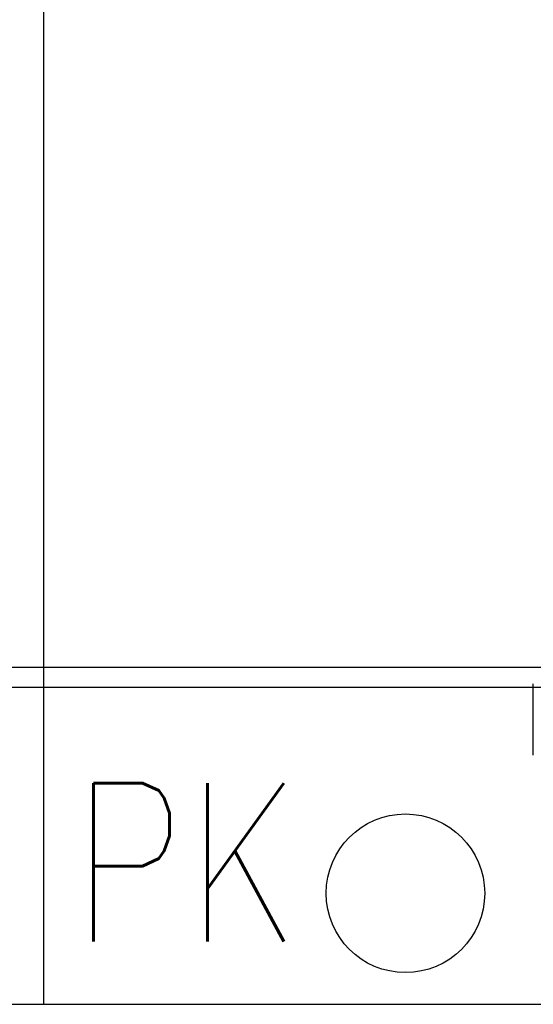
# Model space of a CAD drawing. Header units: millimetres. Extents: x 28600 to 181045, y -399112 to -163690.
# Tile 400 of 482: x 73989 to 74021, y -194640 to -194578. Entities that reach past the tile are written whole.
import ezdxf

# ---------------------------------------------------------------- set-up
doc = ezdxf.new("R2010")
doc.units = ezdxf.units.MM
doc.layers.get('0').update_dxf_attribs({"color": 8})
for name, color, linetype in [('!! 0_ Istn-sciany', 8, 'Continuous'), ('!! 0_Istn-armatura', 8, 'Continuous'), ('!! 2 ZABUDOWA GK-MDF', 8, 'Continuous')]:
    doc.layers.add(name, color=color, linetype=linetype)
doc.layers.add('!!_@ wypos sanit nd', color=8, linetype='Continuous', plot=False)
doc.styles.add('ARCHETYP', font='romans.shx', dxfattribs={"height": 15})

# ---------------------------------------------------------------- blocks, each defined once
blk = doc.blocks.new('A$Cff2eaf8b')
blk.add_lwpolyline([(0.20099, -0.02671), (0.20099, -0.0717)])

msp = doc.modelspace()

# ---------------------------------------------------------------- linework, layer by layer
at = {"layer": '!! 0_ Istn-sciany'}
msp.add_lwpolyline([(73814.42327, -194639.5883), (74092.42327, -194639.5883)], dxfattribs=at)
at = {"layer": '!! 0_Istn-armatura'}
msp.add_circle((74013.25661, -194632.5883), 5, dxfattribs=at)
at = {"layer": '!! 2 ZABUDOWA GK-MDF'}
for points in [[(73990.42327, -194499.5883), (73990.42327, -194639.5883)], [(73782.42327, -194618.3383), (74092.42327, -194618.3383)], [(73782.42327, -194619.5883), (74092.42327, -194619.5883)]]:
    msp.add_lwpolyline(points, dxfattribs=at)
msp.add_lwpolyline([(73990.42327, -194619.5883), (74092.42327, -194619.5883)])

# ---------------------------------------------------------------- block references
at = {"layer": '!!_@ wypos sanit nd', "xscale": 100, "yscale": 100, "zscale": 100, "rotation": 180}
msp.add_blockref('A$Cff2eaf8b', (74041.42327, -194626.5563), dxfattribs=at)

# ---------------------------------------------------------------- texts
at = {"layer": '!! 0_Istn-armatura', "style": 'ARCHETYP', "width": 0.8}
msp.add_text('PK', height=10, rotation=0, dxfattribs=at).set_placement((73992.20924, -194635.63432))

doc.saveas('drawing.dxf')
